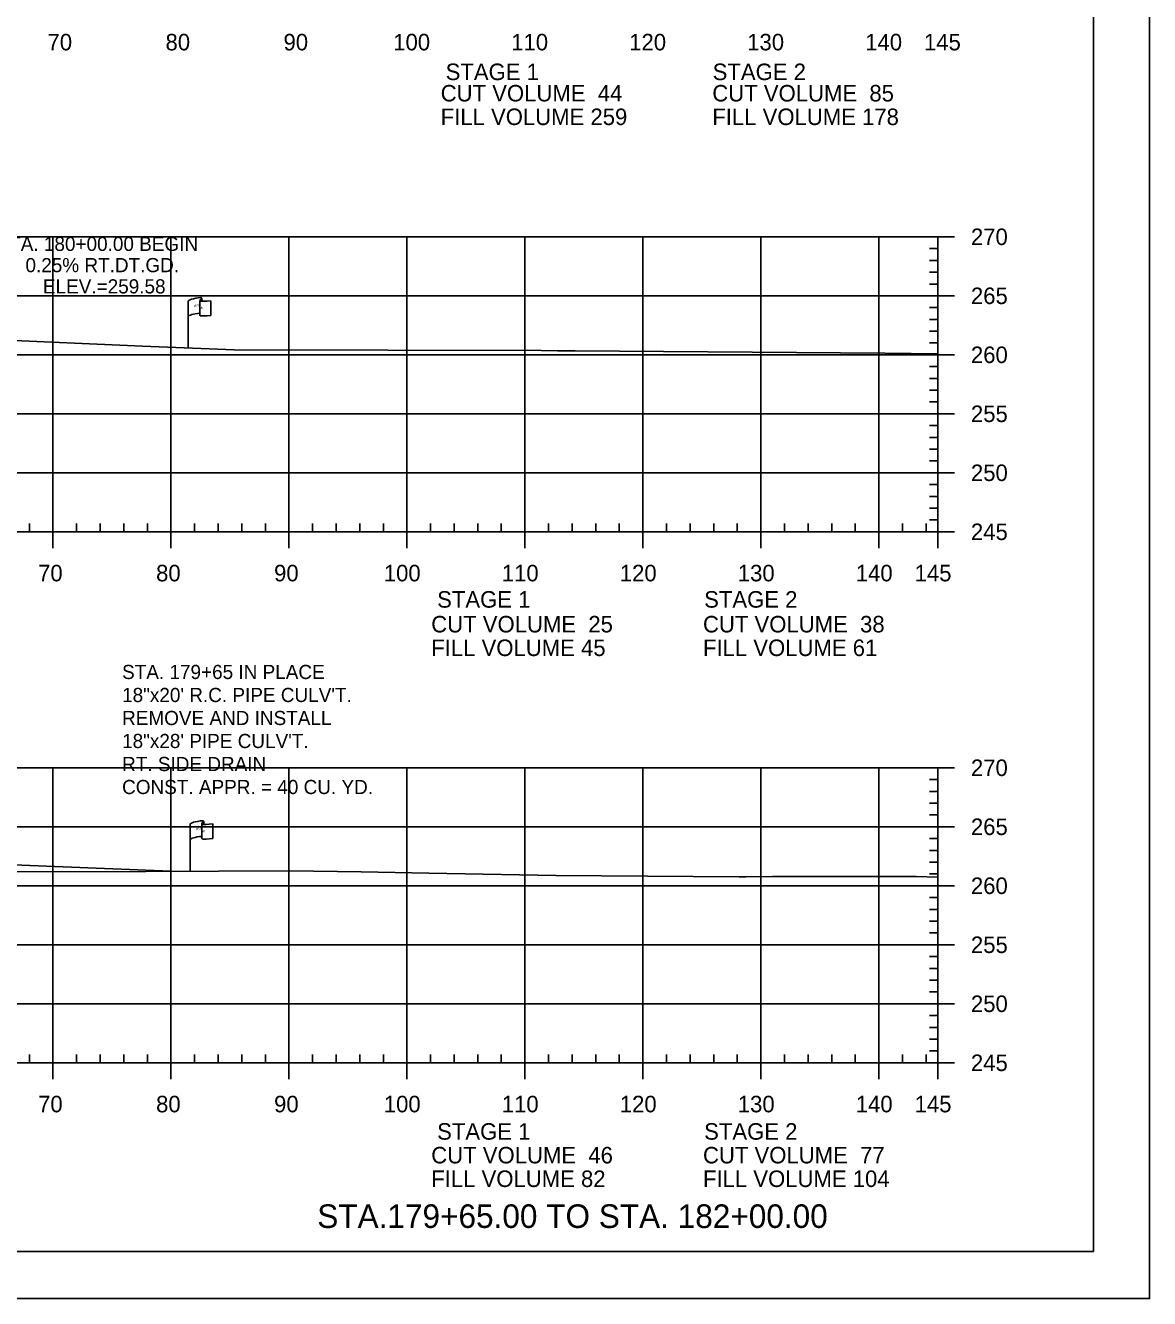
# Model space of a CAD drawing. Extents: x 1365647 to 1367999, y 387113 to 400173.
# Drawn here: x 1365961.8 to 1366057, y 388012.7 to 388120.6 of the extents above; entities that cross this region are included whole.
import ezdxf

# ---------------------------------------------------------------- set-up
doc = ezdxf.new("R2010")
doc.units = 0
for name, color, linetype in [('E_Existing ROW', 7, 'Continuous'), ('R_Axis', 7, 'Continuous'), ('R_Axis Annot', 7, 'Continuous'), ('R_Border', 7, 'Continuous'), ('R_Draft', 7, 'Continuous'), ('R_Drive', 7, 'Continuous'), ('R_Exist Surface', 7, 'Continuous'), ('R_Grid', 7, 'Continuous'), ('R_No Plot', 7, 'Continuous'), ('R_Water', 7, 'Continuous')]:
    doc.layers.add(name, color=color, linetype=linetype)

msp = doc.modelspace()

# ---------------------------------------------------------------- linework, layer by layer
at = {"layer": 'E_Existing ROW'}
for p, q in [((1365975.54, 388093.3), (1365975.54, 388097.25)), ((1365976.54, 388097.34), (1365976.54, 388097.33)), ((1365976.54, 388097.33), (1365976.54, 388096.1)), ((1365976.71, 388097.5), (1365976.71, 388097.26)), ((1365977.48, 388097.31), (1365977.48, 388096.07)), ((1365975.71, 388048.96), (1365975.71, 388052.91)), ((1365976.7, 388053.01), (1365976.7, 388052.99)), ((1365976.7, 388052.99), (1365976.7, 388051.77)), ((1365976.87, 388053.16), (1365976.87, 388052.92)), ((1365977.64, 388052.97), (1365977.64, 388051.73))]:
    msp.add_line(p, q, dxfattribs=at)
for centre, radius, start, end in [((1365976.62, 388097.35), 0.078, 88.6458, 274.2828), ((1365976.63, 388097.5), 0.0783, 263.0712, 93.9564), ((1365976.62, 388096.1), 0.0783, 180, 273.9564), ((1365976.78, 388053.01), 0.078, 88.6458, 274.2828), ((1365976.79, 388053.16), 0.0783, 263.0712, 93.9564), ((1365976.78, 388051.77), 0.0783, 180, 273.9564)]:
    msp.add_arc(centre, radius, start, end, dxfattribs=at)
for centre, major_axis, ratio, start_param, end_param in [((1365977.13, 388097.29), (-1.58, -0.04), 0.19887, 5.030368, 6.283185), ((1365977.83, 388097.41), (-1.23, -0.13), 0.052933, 0.159456, 1.268315), ((1365977.12, 388095.98), (-1.58, -0.04), 0.19887, 5.083035, 6.194897), ((1365977.83, 388096.17), (-1.23, -0.13), 0.052933, 0.159456, 1.268315), ((1365977.29, 388052.96), (-1.58, -0.04), 0.19887, 5.030368, 6.283185), ((1365978, 388053.07), (-1.23, -0.13), 0.052933, 0.159456, 1.268315), ((1365977.28, 388051.64), (-1.58, -0.04), 0.19887, 5.083035, 6.194897), ((1365978, 388051.83), (-1.23, -0.13), 0.052933, 0.159456, 1.268315)]:
    msp.add_ellipse(centre, major_axis=major_axis, ratio=ratio, start_param=start_param, end_param=end_param, dxfattribs=at)
at = {"layer": 'R_Axis'}
for p, q in [((1366039.09, 388077.73), (1366039.09, 388102.73)), ((1366040.49, 388102.73), (1366039.09, 388102.73)), ((1366039.09, 388101.73), (1366038.39, 388101.73)), ((1366039.09, 388100.73), (1366038.39, 388100.73)), ((1366039.09, 388099.73), (1366038.39, 388099.73)), ((1366039.09, 388098.73), (1366038.39, 388098.73)), ((1366040.49, 388097.73), (1366039.09, 388097.73)), ((1366039.09, 388096.73), (1366038.39, 388096.73)), ((1366039.09, 388095.73), (1366038.39, 388095.73)), ((1366039.09, 388094.73), (1366038.39, 388094.73)), ((1366039.09, 388093.73), (1366038.39, 388093.73)), ((1366040.49, 388092.73), (1366039.09, 388092.73)), ((1366039.09, 388091.73), (1366038.39, 388091.73)), ((1366039.09, 388090.73), (1366038.39, 388090.73)), ((1366039.09, 388089.73), (1366038.39, 388089.73)), ((1366039.09, 388088.73), (1366038.39, 388088.73)), ((1366040.49, 388087.73), (1366039.09, 388087.73)), ((1366039.09, 388086.73), (1366038.39, 388086.73)), ((1366039.09, 388085.73), (1366038.39, 388085.73)), ((1366039.09, 388084.73), (1366038.39, 388084.73)), ((1366039.09, 388083.73), (1366038.39, 388083.73)), ((1366039.09, 388081.73), (1366038.39, 388081.73)), ((1366040.49, 388082.73), (1366039.09, 388082.73)), ((1366039.09, 388080.73), (1366038.39, 388080.73)), ((1366039.09, 388079.73), (1366038.39, 388079.73)), ((1366039.09, 388078.73), (1366038.39, 388078.73)), ((1365749.09, 388077.73), (1366039.09, 388077.73)), ((1365962.09, 388077.73), (1365962.09, 388078.43)), ((1365964.09, 388076.33), (1365964.09, 388077.73)), ((1365966.09, 388077.73), (1365966.09, 388078.43)), ((1365968.09, 388077.73), (1365968.09, 388078.43)), ((1365970.09, 388077.73), (1365970.09, 388078.43)), ((1365972.09, 388077.73), (1365972.09, 388078.43)), ((1365974.09, 388076.33), (1365974.09, 388077.73)), ((1365976.09, 388077.73), (1365976.09, 388078.43)), ((1365978.09, 388077.73), (1365978.09, 388078.43)), ((1365980.09, 388077.73), (1365980.09, 388078.43)), ((1365982.09, 388077.73), (1365982.09, 388078.43)), ((1365984.09, 388076.33), (1365984.09, 388077.73)), ((1365986.09, 388077.73), (1365986.09, 388078.43)), ((1365988.09, 388077.73), (1365988.09, 388078.43)), ((1365990.09, 388077.73), (1365990.09, 388078.43)), ((1365992.09, 388077.73), (1365992.09, 388078.43)), ((1365994.09, 388076.33), (1365994.09, 388077.73)), ((1365996.09, 388077.73), (1365996.09, 388078.43)), ((1365998.09, 388077.73), (1365998.09, 388078.43)), ((1366000.09, 388077.73), (1366000.09, 388078.43)), ((1366002.09, 388077.73), (1366002.09, 388078.43)), ((1366004.09, 388076.33), (1366004.09, 388077.73)), ((1366006.09, 388077.73), (1366006.09, 388078.43)), ((1366008.09, 388077.73), (1366008.09, 388078.43)), ((1366010.09, 388077.73), (1366010.09, 388078.43)), ((1366012.09, 388077.73), (1366012.09, 388078.43)), ((1366014.09, 388076.33), (1366014.09, 388077.73)), ((1366016.09, 388077.73), (1366016.09, 388078.43)), ((1366018.09, 388077.73), (1366018.09, 388078.43)), ((1366020.09, 388077.73), (1366020.09, 388078.43)), ((1366022.09, 388077.73), (1366022.09, 388078.43)), ((1366024.09, 388076.33), (1366024.09, 388077.73)), ((1366026.09, 388077.73), (1366026.09, 388078.43)), ((1366028.09, 388077.73), (1366028.09, 388078.43)), ((1366030.09, 388077.73), (1366030.09, 388078.43)), ((1366032.09, 388077.73), (1366032.09, 388078.43)), ((1366034.09, 388076.33), (1366034.09, 388077.73)), ((1366036.09, 388077.73), (1366036.09, 388078.43)), ((1366038.09, 388077.73), (1366038.09, 388078.43)), ((1366039.09, 388076.33), (1366039.09, 388077.73)), ((1366040.49, 388077.73), (1366039.09, 388077.73)), ((1366039.09, 388032.73), (1366039.09, 388057.73)), ((1366040.49, 388057.73), (1366039.09, 388057.73)), ((1366039.09, 388056.73), (1366038.39, 388056.73)), ((1366039.09, 388055.73), (1366038.39, 388055.73)), ((1366039.09, 388054.73), (1366038.39, 388054.73)), ((1366039.09, 388053.73), (1366038.39, 388053.73)), ((1366040.49, 388052.73), (1366039.09, 388052.73)), ((1366039.09, 388051.73), (1366038.39, 388051.73)), ((1366039.09, 388050.73), (1366038.39, 388050.73)), ((1366039.09, 388049.73), (1366038.39, 388049.73)), ((1366039.09, 388048.73), (1366038.39, 388048.73)), ((1366040.49, 388047.73), (1366039.09, 388047.73)), ((1366039.09, 388046.73), (1366038.39, 388046.73)), ((1366039.09, 388045.73), (1366038.39, 388045.73)), ((1366039.09, 388044.73), (1366038.39, 388044.73)), ((1366039.09, 388043.73), (1366038.39, 388043.73)), ((1366040.49, 388042.73), (1366039.09, 388042.73)), ((1366039.09, 388041.73), (1366038.39, 388041.73)), ((1366039.09, 388040.73), (1366038.39, 388040.73)), ((1366039.09, 388039.73), (1366038.39, 388039.73)), ((1366039.09, 388038.73), (1366038.39, 388038.73)), ((1366040.49, 388037.73), (1366039.09, 388037.73)), ((1366039.09, 388036.73), (1366038.39, 388036.73)), ((1366039.09, 388035.73), (1366038.39, 388035.73)), ((1366039.09, 388034.73), (1366038.39, 388034.73)), ((1365962.09, 388032.73), (1365962.09, 388033.43)), ((1365966.09, 388032.73), (1365966.09, 388033.43)), ((1365968.09, 388032.73), (1365968.09, 388033.43)), ((1365970.09, 388032.73), (1365970.09, 388033.43)), ((1365972.09, 388032.73), (1365972.09, 388033.43)), ((1365976.09, 388032.73), (1365976.09, 388033.43)), ((1365978.09, 388032.73), (1365978.09, 388033.43)), ((1365980.09, 388032.73), (1365980.09, 388033.43)), ((1365982.09, 388032.73), (1365982.09, 388033.43)), ((1365986.09, 388032.73), (1365986.09, 388033.43)), ((1365988.09, 388032.73), (1365988.09, 388033.43)), ((1365990.09, 388032.73), (1365990.09, 388033.43)), ((1365992.09, 388032.73), (1365992.09, 388033.43)), ((1365996.09, 388032.73), (1365996.09, 388033.43)), ((1365998.09, 388032.73), (1365998.09, 388033.43)), ((1366000.09, 388032.73), (1366000.09, 388033.43)), ((1366002.09, 388032.73), (1366002.09, 388033.43)), ((1366006.09, 388032.73), (1366006.09, 388033.43)), ((1366008.09, 388032.73), (1366008.09, 388033.43)), ((1366010.09, 388032.73), (1366010.09, 388033.43)), ((1366012.09, 388032.73), (1366012.09, 388033.43)), ((1366016.09, 388032.73), (1366016.09, 388033.43)), ((1366018.09, 388032.73), (1366018.09, 388033.43)), ((1366020.09, 388032.73), (1366020.09, 388033.43)), ((1366022.09, 388032.73), (1366022.09, 388033.43)), ((1366026.09, 388032.73), (1366026.09, 388033.43)), ((1366028.09, 388032.73), (1366028.09, 388033.43)), ((1366030.09, 388032.73), (1366030.09, 388033.43)), ((1366032.09, 388032.73), (1366032.09, 388033.43)), ((1366036.09, 388032.73), (1366036.09, 388033.43)), ((1366038.09, 388032.73), (1366038.09, 388033.43)), ((1366039.09, 388033.73), (1366038.39, 388033.73)), ((1365749.09, 388032.73), (1366039.09, 388032.73)), ((1365964.09, 388031.33), (1365964.09, 388032.73)), ((1365974.09, 388031.33), (1365974.09, 388032.73)), ((1365984.09, 388031.33), (1365984.09, 388032.73)), ((1365994.09, 388031.33), (1365994.09, 388032.73)), ((1366004.09, 388031.33), (1366004.09, 388032.73)), ((1366014.09, 388031.33), (1366014.09, 388032.73)), ((1366024.09, 388031.33), (1366024.09, 388032.73)), ((1366034.09, 388031.33), (1366034.09, 388032.73)), ((1366039.09, 388031.33), (1366039.09, 388032.73)), ((1366040.49, 388032.73), (1366039.09, 388032.73))]:
    msp.add_line(p, q, dxfattribs=at)
at = {"layer": 'R_Border'}
for q in [(1366052.27, 388222.19), (1365736.09, 388016.73)]:
    msp.add_line((1366052.27, 388016.73), q, dxfattribs=at)
at = {"layer": 'R_Drive'}
msp.add_line((1365938.59, 388050.43), (1365974.09, 388048.96), dxfattribs=at)
at = {"layer": 'R_Exist Surface'}
for points in [[(1365958.86, 388094.02), (1365971.68, 388093.45), (1365979.44, 388093.15), (1366005.5, 388093.09), (1366006.84, 388093.08), (1366008.35, 388093.07), (1366034.58, 388092.86), (1366039.09, 388092.81)], [(1365958.55, 388048.91), (1365971.95, 388048.95), (1365978.11, 388048.97), (1365984.17, 388048.99), (1365990.22, 388048.9), (1365995.95, 388048.81), (1366006.72, 388048.61), (1366022.24, 388048.5), (1366022.82, 388048.49), (1366025.07, 388048.51), (1366037.26, 388048.51), (1366039.09, 388048.47)]]:
    msp.add_lwpolyline(points, dxfattribs=at)
at = {"layer": 'R_Grid'}
for p, q in [((1365749.09, 388102.73), (1366039.09, 388102.73)), ((1365964.09, 388077.73), (1365964.09, 388102.73)), ((1365974.09, 388077.73), (1365974.09, 388102.73)), ((1365984.09, 388077.73), (1365984.09, 388102.73)), ((1365994.09, 388077.73), (1365994.09, 388102.73)), ((1366004.09, 388077.73), (1366004.09, 388102.73)), ((1366014.09, 388077.73), (1366014.09, 388102.73)), ((1366024.09, 388077.73), (1366024.09, 388102.73)), ((1366034.09, 388077.73), (1366034.09, 388102.73)), ((1366039.09, 388077.73), (1366039.09, 388102.73)), ((1365749.09, 388097.73), (1366039.09, 388097.73)), ((1365749.09, 388092.73), (1366039.09, 388092.73)), ((1365749.09, 388087.73), (1366039.09, 388087.73)), ((1365749.09, 388082.73), (1366039.09, 388082.73)), ((1365749.09, 388077.73), (1366039.09, 388077.73)), ((1365749.09, 388057.73), (1366039.09, 388057.73)), ((1365964.09, 388032.73), (1365964.09, 388057.73)), ((1365974.09, 388032.73), (1365974.09, 388057.73)), ((1365984.09, 388032.73), (1365984.09, 388057.73)), ((1365994.09, 388032.73), (1365994.09, 388057.73)), ((1366004.09, 388032.73), (1366004.09, 388057.73)), ((1366014.09, 388032.73), (1366014.09, 388057.73)), ((1366024.09, 388032.73), (1366024.09, 388057.73)), ((1366034.09, 388032.73), (1366034.09, 388057.73)), ((1366039.09, 388032.73), (1366039.09, 388057.73)), ((1365749.09, 388052.73), (1366039.09, 388052.73)), ((1365749.09, 388047.73), (1366039.09, 388047.73)), ((1365749.09, 388042.73), (1366039.09, 388042.73)), ((1365749.09, 388037.73), (1366039.09, 388037.73)), ((1365749.09, 388032.73), (1366039.09, 388032.73))]:
    msp.add_line(p, q, dxfattribs=at)
at = {"layer": 'R_No Plot'}
msp.add_line((1365723.69, 388012.75), (1366057.03, 388012.75), dxfattribs=at)
msp.add_lwpolyline([(1365723.69, 388226.09), (1366057.03, 388226.09), (1366057.03, 388012.75), (1365723.69, 388012.75)], close=True, dxfattribs=at)

# ---------------------------------------------------------------- texts
at = {"layer": 'E_Existing ROW'}
for s, height, rotation, p in [('R ', 0.2, 9.9884, (1365976.06, 388096.75)), (' O', 0.2, 9.9884, (1365976.21, 388096.8)), ('W', 0.2, 351.1788, (1365976.54, 388096.63)), ('DWB 11-9-07', 0.001, 90, (1365976.71, 388097.26)), ('DWB 11-9-07', 0.001, 5.0717, (1365977.47, 388096.07)), ('DWB 11-9-07', 0.001, 90, (1365975.54, 388093.3)), ('R ', 0.2, 9.9884, (1365976.23, 388052.41)), (' O', 0.2, 9.9884, (1365976.37, 388052.46)), ('DWB 11-9-07', 0.001, 90, (1365976.87, 388052.92)), ('W', 0.2, 351.1788, (1365976.7, 388052.29)), ('DWB 11-9-07', 0.001, 5.0717, (1365977.63, 388051.73)), ('DWB 11-9-07', 0.001, 90, (1365975.71, 388048.96))]:
    msp.add_text(s, height=height, rotation=rotation, dxfattribs=at).set_placement(p)
at = {"layer": 'R_Axis Annot'}
for s, p in [('70', (1365963.63, 388118.53)), ('80', (1365973.63, 388118.53)), ('90', (1365983.63, 388118.53)), ('100', (1365992.93, 388118.53)), ('110', (1366002.93, 388118.53)), ('120', (1366012.93, 388118.53)), ('130', (1366022.93, 388118.53)), ('140', (1366032.93, 388118.53)), ('145', (1366037.91, 388118.53)), ('STAGE 1', (1365997.37, 388116.01)), ('STAGE 2', (1366020, 388116.01)), ('CUT VOLUME  44', (1365996.95, 388114.2)), ('CUT VOLUME  85', (1366019.97, 388114.2)), ('FILL VOLUME 259', (1365996.95, 388112.2)), ('FILL VOLUME 178', (1366019.97, 388112.2)), ('270', (1366041.89, 388102.03)), ('265', (1366041.89, 388097.03)), ('260', (1366041.89, 388092.03)), ('255', (1366041.89, 388087.03)), ('250', (1366041.89, 388082.03)), ('245', (1366041.89, 388077.03)), ('70', (1365962.83, 388073.53)), ('80', (1365972.83, 388073.53)), ('90', (1365982.83, 388073.53)), ('100', (1365992.13, 388073.53)), ('110', (1366002.13, 388073.53)), ('120', (1366012.13, 388073.53)), ('130', (1366022.13, 388073.53)), ('140', (1366032.13, 388073.53)), ('145', (1366037.12, 388073.53)), ('STAGE 1', (1365996.65, 388071.3)), ('STAGE 2', (1366019.28, 388071.3)), ('CUT VOLUME  25', (1365996.15, 388069.2)), ('CUT VOLUME  38', (1366019.18, 388069.2)), ('FILL VOLUME 45', (1365996.15, 388067.2)), ('FILL VOLUME 61', (1366019.18, 388067.2)), ('270', (1366041.89, 388057.03)), ('265', (1366041.89, 388052.03)), ('260', (1366041.89, 388047.03)), ('255', (1366041.89, 388042.03)), ('250', (1366041.89, 388037.03)), ('245', (1366041.89, 388032.03)), ('70', (1365962.83, 388028.53)), ('80', (1365972.83, 388028.53)), ('90', (1365982.83, 388028.53)), ('100', (1365992.13, 388028.53)), ('110', (1366002.13, 388028.53)), ('120', (1366012.13, 388028.53)), ('130', (1366022.13, 388028.53)), ('140', (1366032.13, 388028.53)), ('145', (1366037.12, 388028.53)), ('STAGE 1', (1365996.65, 388026.21)), ('STAGE 2', (1366019.28, 388026.21)), ('CUT VOLUME  46', (1365996.15, 388024.2)), ('CUT VOLUME  77', (1366019.18, 388024.2)), ('FILL VOLUME 82', (1365996.15, 388022.2)), ('FILL VOLUME 104', (1366019.18, 388022.2))]:
    msp.add_text(s, height=1.4, dxfattribs=at).set_placement(p)
at = {"layer": 'R_Draft'}
for s, p in [('STA. 179+65 IN PLACE', (1365969.95, 388065.25)), ('18"x20\' R.C. PIPE CULV\'T.', (1365969.95, 388063.3)), ('REMOVE AND INSTALL ', (1365969.95, 388061.35)), ('18"x28\' PIPE CULV\'T.', (1365969.95, 388059.4)), ('RT. SIDE DRAIN', (1365969.95, 388057.45)), ('CONST. APPR. = 40 CU. YD.', (1365969.95, 388055.5))]:
    msp.add_text(s, height=1.2, rotation=360, dxfattribs=at).set_placement(p)
msp.add_text('STA.179+65.00 TO STA. 182+00.00', height=2, dxfattribs=at).set_placement((1365986.49, 388018.73))
at = {"layer": 'R_Water'}
for s, p in [('STA. 180+00.00 BEGIN', (1365959.31, 388101.53)), ('0.25% RT.DT.GD.', (1365961.76, 388099.73)), ('ELEV.=259.58', (1365963.24, 388097.93))]:
    msp.add_text(s, height=1.2, dxfattribs=at).set_placement(p)

doc.saveas('drawing.dxf')
